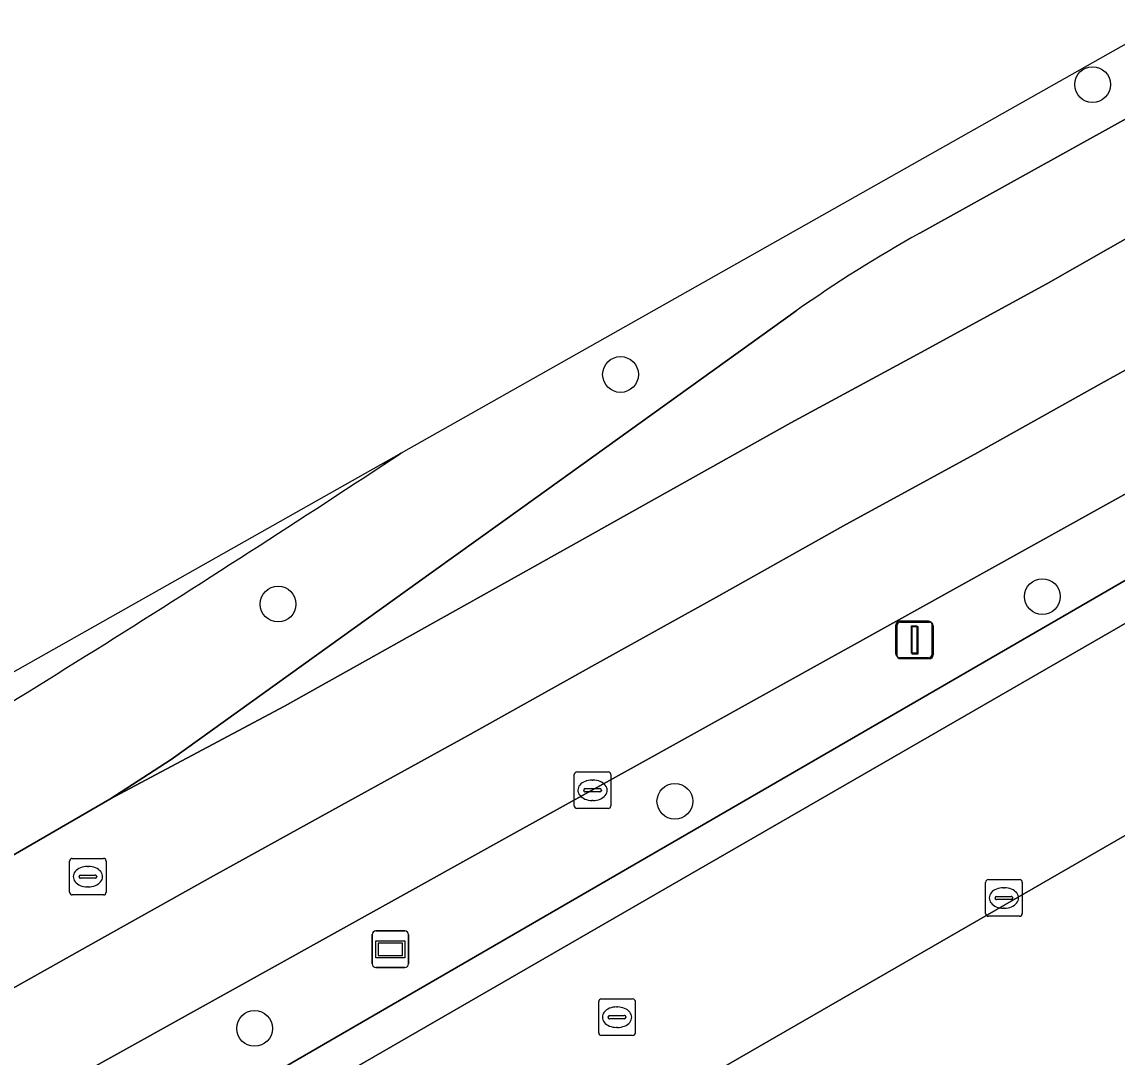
# Model space of a CAD drawing. Extents: x 159039 to 160102, y 381214 to 382524.
# Drawn here: x 159439.83 to 159469.78, y 382354.64 to 382382.96 of the extents above; entities that cross this region are included whole.
import ezdxf

# ---------------------------------------------------------------- set-up
doc = ezdxf.new("R2010")
doc.units = 0
for name, color, linetype in [('IMGEO_Berm_groen', 7, 'Continuous'), ('IMGEO_Boom', 7, 'Continuous'), ('IMGEO_Groenvoorziening', 7, 'Continuous'), ('IMGEO_Haag', 7, 'Continuous'), ('IMGEO_Kolk', 7, 'Continuous'), ('IMGEO_Lichtmast', 7, 'Continuous'), ('IMGEO_Parkeervlak_open', 7, 'Continuous'), ('IMGEO_Rijbaan_lokaal_open', 7, 'Continuous'), ('IMGEO_Rijbaan_regionaal_gesloten', 7, 'Continuous'), ('IMGEO_Rioolput', 7, 'Continuous'), ('IMGEO_Wegwijzer', 7, 'Continuous')]:
    doc.layers.add(name, color=color, linetype=linetype)

msp = doc.modelspace()

# ---------------------------------------------------------------- linework, layer by layer
at = {"layer": 'IMGEO_Berm_groen'}
for points in [[(159464.378, 382377.178), (159490.736, 382391.816), (159489.771, 382393.517), (159450.197, 382371.164)], [(159501.17, 382387.342), (159495.085, 382383.97), (159490.179, 382381.25), (159456.73, 382362.673), (159453.276, 382360.755), (159437.509, 382351.998), (159415.857, 382339.444), (159388.416, 382323.466), (159385.581, 382321.683)], [(159412.772, 382327.702), (159410.378, 382331.932), (159410.748, 382333.379), (159493.883, 382381.512), (159495.156, 382381.304), (159497.833, 382376.762), (159500.456, 382378.308)], [(159432.739, 382360.234), (159414.567, 382349.651), (159411.042, 382347.662), (159387.494, 382334.43), (159363.857, 382320.945), (159364.256, 382320.24), (159358.984, 382317.275), (159360.217, 382315.11), (159365.473, 382318.107), (159365.803, 382317.528), (159384.236, 382327.968), (159412.832, 382344.66), (159442.23, 382361.7), (159443.911, 382362.785), (159451.078, 382367.93), (159453.525, 382369.687), (159460.999, 382375.052)], [(159450.197, 382371.164), (159449.723, 382370.852)]]:
    msp.add_lwpolyline(points, dxfattribs=at)
for centre, radius, start, end in [((159483.122, 382343.639), 38.421, 119.1993, 125.1553), ((159220.488, 382718.631), 416.532, 300.63493, 303.3904)]:
    msp.add_arc(centre, radius, start, end, dxfattribs=at)
at = {"layer": 'IMGEO_Boom'}
for centre in [(159469.105, 382381.242), (159456.196, 382373.312), (159467.732, 382367.238), (159446.832, 382367.032), (159457.682, 382361.637), (159446.188, 382355.425)]:
    msp.add_circle(centre, 0.489, dxfattribs=at)
at = {"layer": 'IMGEO_Groenvoorziening'}
for points in [[(159495.156, 382381.304), (159493.883, 382381.512), (159410.748, 382333.379), (159410.378, 382331.932), (159412.772, 382327.702), (159413, 382327.831)], [(159411.689, 382332.859), (159455.074, 382357.89), (159458.092, 382359.631), (159493.96, 382380.325)]]:
    msp.add_lwpolyline(points, dxfattribs=at)
at = {"layer": 'IMGEO_Haag'}
for points in [[(159497.685, 382376.675), (159497.833, 382376.762), (159495.156, 382381.304), (159493.883, 382381.512), (159410.748, 382333.379), (159410.378, 382331.932), (159412.772, 382327.702), (159413, 382327.831)], [(159411.689, 382332.859), (159455.074, 382357.89), (159458.092, 382359.631), (159493.96, 382380.325)]]:
    msp.add_lwpolyline(points, dxfattribs=at)
at = {"layer": 'IMGEO_Kolk'}
for p, q in [((159454.93, 382361.514), (159454.93, 382362.366)), ((159455.005, 382362.44), (159455.857, 382362.44)), ((159455.931, 382362.366), (159455.931, 382361.514)), ((159455.189, 382361.934), (159455.189, 382361.946)), ((159455.232, 382361.983), (159455.63, 382361.983)), ((159455.418, 382362.22), (159455.443, 382362.22)), ((159455.673, 382361.946), (159455.673, 382361.934)), ((159455.627, 382361.897), (159455.229, 382361.897)), ((159455.441, 382361.66), (159455.416, 382361.66)), ((159455.857, 382361.44), (159455.005, 382361.44)), ((159466.18, 382358.568), (159466.18, 382359.42)), ((159466.255, 382359.494), (159467.107, 382359.494)), ((159466.668, 382359.274), (159466.693, 382359.274)), ((159467.181, 382359.42), (159467.181, 382358.568)), ((159466.439, 382358.988), (159466.439, 382359)), ((159466.877, 382358.951), (159466.479, 382358.951)), ((159466.482, 382359.037), (159466.88, 382359.037)), ((159466.923, 382359), (159466.923, 382358.988)), ((159466.691, 382358.714), (159466.666, 382358.714)), ((159467.107, 382358.494), (159466.255, 382358.494))]:
    msp.add_line(p, q, dxfattribs=at)
for points in [[(159454.93, 382361.514), (159454.93, 382362.366)], [(159455.005, 382362.44), (159455.857, 382362.44)], [(159455.931, 382362.366), (159455.931, 382361.514)], [(159455.857, 382361.44), (159455.005, 382361.44)], [(159466.18, 382358.568), (159466.18, 382359.42)], [(159466.255, 382359.494), (159467.107, 382359.494)], [(159467.181, 382359.42), (159467.181, 382358.568)], [(159467.107, 382358.494), (159466.255, 382358.494)]]:
    msp.add_lwpolyline(points, dxfattribs=at)
for centre, radius, start, end in [((159455.007, 382362.364), 0.0765, 91.552, 178.448), ((159455.007, 382362.364), 0.0765, 91.552, 178.448), ((159455.855, 382362.364), 0.0765, 1.552, 88.448), ((159455.855, 382362.364), 0.0765, 1.552, 88.448), ((159455.229, 382361.943), 0.0403, 85.8775, 175.7526), ((159455.226, 382361.933), 0.0366, 178.938, 274.7102), ((159455.63, 382361.94), 0.043, 264.8664, 352.4533), ((159455.634, 382361.945), 0.0386, 1.7309, 96.639), ((159455.007, 382361.516), 0.0765, 181.552, 268.448), ((159455.007, 382361.516), 0.0765, 181.552, 268.448), ((159455.855, 382361.516), 0.0765, 271.552, 358.448), ((159455.855, 382361.516), 0.0765, 271.552, 358.448), ((159466.257, 382359.418), 0.0765, 91.552, 178.448), ((159466.257, 382359.418), 0.0765, 91.552, 178.448), ((159467.105, 382359.418), 0.0765, 1.552, 88.448), ((159467.105, 382359.418), 0.0765, 1.552, 88.448), ((159466.479, 382358.997), 0.0403, 85.8775, 175.7526), ((159466.476, 382358.987), 0.0366, 178.938, 274.7102), ((159466.88, 382358.994), 0.043, 264.8664, 352.4533), ((159466.884, 382358.999), 0.0386, 1.7309, 96.639), ((159466.257, 382358.57), 0.0765, 181.552, 268.448), ((159466.257, 382358.57), 0.0765, 181.552, 268.448), ((159467.105, 382358.57), 0.0765, 271.552, 358.448), ((159467.105, 382358.57), 0.0765, 271.552, 358.448)]:
    msp.add_arc(centre, radius, start, end, dxfattribs=at)
for centre, major_axis, ratio, start_param, end_param in [((159455.417, 382361.94), (-0.387, 0.002), 0.722429, 4.712389, 7.853982), ((159455.442, 382361.94), (-0.39, 0.002), 0.717154, 1.570796, 4.712389), ((159466.667, 382358.994), (-0.387, 0.002), 0.722429, 4.712389, 7.853982), ((159466.692, 382358.994), (-0.39, 0.002), 0.717154, 1.570796, 4.712389)]:
    msp.add_ellipse(centre, major_axis=major_axis, ratio=ratio, start_param=start_param, end_param=end_param, dxfattribs=at)
at = {"layer": 'IMGEO_Lichtmast'}
for p, q in [((159463.729, 382365.665), (159463.729, 382366.465)), ((159463.729, 382366.465), (159463.729, 382365.665)), ((159463.754, 382365.64), (159463.754, 382366.44)), ((159463.754, 382366.44), (159463.754, 382365.64)), ((159463.829, 382366.565), (159464.619, 382366.565)), ((159464.619, 382366.565), (159463.829, 382366.565)), ((159463.854, 382366.54), (159464.644, 382366.54)), ((159464.644, 382366.54), (159463.854, 382366.54)), ((159464.719, 382366.465), (159464.719, 382365.665)), ((159464.719, 382365.665), (159464.719, 382366.465)), ((159464.744, 382366.44), (159464.744, 382365.64)), ((159464.744, 382365.64), (159464.744, 382366.44)), ((159464.619, 382365.565), (159463.829, 382365.565)), ((159463.829, 382365.565), (159464.619, 382365.565)), ((159464.644, 382365.54), (159463.854, 382365.54)), ((159463.854, 382365.54), (159464.644, 382365.54))]:
    msp.add_line(p, q, dxfattribs=at)
for points in [[(159464.149, 382366.44), (159464.299, 382366.44), (159464.299, 382365.69), (159464.149, 382365.69), (159464.149, 382366.44)], [(159464.174, 382366.415), (159464.324, 382366.415), (159464.324, 382365.665), (159464.174, 382365.665), (159464.174, 382366.415)]]:
    msp.add_lwpolyline(points, dxfattribs=at)
for centre, start, end in [((159463.829, 382366.465), 90, 180), ((159463.829, 382366.465), 90, 180), ((159463.854, 382366.44), 90, 180), ((159463.854, 382366.44), 90, 180), ((159464.619, 382366.465), 0, 90), ((159464.619, 382366.465), 360, 90), ((159464.644, 382366.44), 0, 90), ((159464.644, 382366.44), 360, 90), ((159463.829, 382365.665), 180, 270), ((159463.829, 382365.665), 180, 270), ((159463.854, 382365.64), 180, 270), ((159463.854, 382365.64), 180, 270), ((159464.619, 382365.665), 270, 0), ((159464.619, 382365.665), 270, 0), ((159464.644, 382365.64), 270, 0), ((159464.644, 382365.64), 270, 0)]:
    msp.add_arc(centre, 0.1, start, end, dxfattribs=at)
at = {"layer": 'IMGEO_Parkeervlak_open'}
for points in [[(159493.96, 382380.325), (159458.092, 382359.631), (159455.074, 382357.89), (159411.689, 382332.859)], [(159413, 382327.831), (159497.685, 382376.675)]]:
    msp.add_lwpolyline(points, dxfattribs=at)
at = {"layer": 'IMGEO_Rijbaan_lokaal_open'}
msp.add_lwpolyline([(159500.456, 382378.308), (159497.833, 382376.762), (159497.685, 382376.675), (159413, 382327.831), (159412.772, 382327.702), (159409.525, 382325.864), (159398.221, 382319.314)], dxfattribs=at)
at = {"layer": 'IMGEO_Rijbaan_regionaal_gesloten'}
for points in [[(159492.13, 382389.302), (159490.736, 382391.816), (159464.378, 382377.178)], [(159460.999, 382375.052), (159453.525, 382369.687), (159451.078, 382367.93), (159443.911, 382362.785), (159442.23, 382361.7), (159447.008, 382364.24), (159450.441, 382366.161), (159453.931, 382368.114), (159457.42, 382370.067), (159460.852, 382371.988), (159464.308, 382373.863), (159467.838, 382375.779), (159471.231, 382377.713), (159474.775, 382379.652), (159478.151, 382381.552), (159481.553, 382383.406), (159492.13, 382389.302)], [(159437.509, 382351.998), (159453.276, 382360.755), (159456.73, 382362.673), (159490.179, 382381.25), (159495.085, 382383.97), (159493.64, 382386.577), (159489.858, 382384.474), (159486.264, 382382.436), (159479.685, 382378.794), (159476.283, 382376.911), (159472.791, 382374.978), (159469.344, 382373.07), (159465.885, 382371.135), (159462.361, 382369.205), (159458.88, 382367.262), (159455.486, 382365.367), (159452.007, 382363.425), (159448.565, 382361.528), (159445.067, 382359.6), (159441.627, 382357.672), (159438.187, 382355.743)], [(159438.187, 382355.743), (159441.627, 382357.672), (159445.067, 382359.6), (159448.565, 382361.528), (159452.007, 382363.425), (159455.486, 382365.367), (159458.88, 382367.262), (159462.361, 382369.205), (159465.885, 382371.135), (159469.344, 382373.07), (159472.791, 382374.978), (159476.283, 382376.911), (159479.685, 382378.794), (159486.264, 382382.436), (159489.858, 382384.474)], [(159481.553, 382383.406), (159478.151, 382381.552), (159474.775, 382379.652), (159471.231, 382377.713), (159467.838, 382375.779), (159464.308, 382373.863), (159460.852, 382371.988), (159457.42, 382370.067), (159453.931, 382368.114), (159450.441, 382366.161), (159447.008, 382364.24), (159442.23, 382361.7), (159412.832, 382344.66)], [(159450.197, 382371.164), (159373.787, 382328.004), (159357.958, 382319.063), (159358.624, 382317.908), (159363.857, 382320.945), (159387.494, 382334.43), (159411.042, 382347.662), (159414.567, 382349.651), (159432.739, 382360.234)], [(159449.723, 382370.852), (159450.197, 382371.164)]]:
    msp.add_lwpolyline(points, dxfattribs=at)
for centre, radius, start, end in [((159483.122, 382343.639), 38.421, 119.1993, 125.1553), ((159220.488, 382718.631), 416.532, 300.63493, 303.3904)]:
    msp.add_arc(centre, radius, start, end, dxfattribs=at)
at = {"layer": 'IMGEO_Rioolput'}
for p, q in [((159441.13, 382359.149), (159441.13, 382360.001)), ((159441.205, 382360.075), (159442.057, 382360.075)), ((159441.618, 382359.855), (159441.643, 382359.855)), ((159442.131, 382360.001), (159442.131, 382359.149)), ((159441.389, 382359.569), (159441.389, 382359.581)), ((159441.432, 382359.618), (159441.83, 382359.618)), ((159441.873, 382359.581), (159441.873, 382359.569)), ((159441.827, 382359.532), (159441.429, 382359.532)), ((159441.641, 382359.295), (159441.616, 382359.295)), ((159442.057, 382359.075), (159441.205, 382359.075)), ((159455.6, 382355.306), (159455.6, 382356.158)), ((159455.675, 382356.232), (159456.527, 382356.232)), ((159456.088, 382356.012), (159456.113, 382356.012)), ((159456.601, 382356.158), (159456.601, 382355.306)), ((159455.859, 382355.726), (159455.859, 382355.738)), ((159456.297, 382355.689), (159455.899, 382355.689)), ((159455.902, 382355.775), (159456.3, 382355.775)), ((159456.343, 382355.738), (159456.343, 382355.726)), ((159456.111, 382355.452), (159456.086, 382355.452)), ((159456.527, 382355.232), (159455.675, 382355.232))]:
    msp.add_line(p, q, dxfattribs=at)
for points in [[(159441.13, 382359.149), (159441.13, 382360.001)], [(159441.205, 382360.075), (159442.057, 382360.075)], [(159442.131, 382360.001), (159442.131, 382359.149)], [(159442.057, 382359.075), (159441.205, 382359.075)], [(159455.6, 382355.306), (159455.6, 382356.158)], [(159455.675, 382356.232), (159456.527, 382356.232)], [(159456.601, 382356.158), (159456.601, 382355.306)], [(159456.527, 382355.232), (159455.675, 382355.232)]]:
    msp.add_lwpolyline(points, dxfattribs=at)
for centre, radius, start, end in [((159441.207, 382359.999), 0.0765, 91.552, 178.448), ((159441.207, 382359.999), 0.0765, 91.552, 178.448), ((159442.055, 382359.999), 0.0765, 1.552, 88.448), ((159442.055, 382359.999), 0.0765, 1.552, 88.448), ((159441.429, 382359.578), 0.0403, 85.8775, 175.7526), ((159441.426, 382359.568), 0.0366, 178.938, 274.7102), ((159441.83, 382359.575), 0.043, 264.8664, 352.4533), ((159441.834, 382359.58), 0.0386, 1.7309, 96.639), ((159441.207, 382359.151), 0.0765, 181.552, 268.448), ((159441.207, 382359.151), 0.0765, 181.552, 268.448), ((159442.055, 382359.151), 0.0765, 271.552, 358.448), ((159442.055, 382359.151), 0.0765, 271.552, 358.448), ((159455.677, 382356.156), 0.0765, 91.552, 178.448), ((159455.677, 382356.156), 0.0765, 91.552, 178.448), ((159456.525, 382356.156), 0.0765, 1.552, 88.448), ((159456.525, 382356.156), 0.0765, 1.552, 88.448), ((159455.899, 382355.735), 0.0403, 85.8775, 175.7526), ((159455.896, 382355.725), 0.0366, 178.938, 274.7102), ((159456.3, 382355.732), 0.043, 264.8664, 352.4533), ((159456.304, 382355.737), 0.0386, 1.7309, 96.639), ((159455.677, 382355.308), 0.0765, 181.552, 268.448), ((159455.677, 382355.308), 0.0765, 181.552, 268.448), ((159456.525, 382355.308), 0.0765, 271.552, 358.448), ((159456.525, 382355.308), 0.0765, 271.552, 358.448)]:
    msp.add_arc(centre, radius, start, end, dxfattribs=at)
for centre, major_axis, ratio, start_param, end_param in [((159441.617, 382359.575), (-0.387, 0.002), 0.722429, 4.712389, 7.853982), ((159441.642, 382359.575), (-0.39, 0.002), 0.717154, 1.570796, 4.712389), ((159456.087, 382355.732), (-0.387, 0.002), 0.722429, 4.712389, 7.853982), ((159456.112, 382355.732), (-0.39, 0.002), 0.717154, 1.570796, 4.712389)]:
    msp.add_ellipse(centre, major_axis=major_axis, ratio=ratio, start_param=start_param, end_param=end_param, dxfattribs=at)
at = {"layer": 'IMGEO_Wegwijzer'}
for p, q in [((159449.507, 382358.091), (159450.297, 382358.091)), ((159450.297, 382358.091), (159449.507, 382358.091)), ((159449.407, 382357.191), (159449.407, 382357.991)), ((159449.407, 382357.991), (159449.407, 382357.191)), ((159450.397, 382357.991), (159450.397, 382357.191)), ((159450.397, 382357.191), (159450.397, 382357.991)), ((159450.297, 382357.091), (159449.507, 382357.091)), ((159449.507, 382357.091), (159450.297, 382357.091))]:
    msp.add_line(p, q, dxfattribs=at)
for points in [[(159449.508, 382357.823), (159450.296, 382357.823), (159450.296, 382357.359), (159449.508, 382357.359), (159449.508, 382357.823)], [(159449.573, 382357.758), (159449.573, 382357.424), (159450.231, 382357.424), (159450.231, 382357.758), (159449.573, 382357.758)]]:
    msp.add_lwpolyline(points, dxfattribs=at)
for centre, start, end in [((159449.507, 382357.991), 90, 180), ((159449.507, 382357.991), 90, 180), ((159450.297, 382357.991), 0, 90), ((159450.297, 382357.991), 360, 90), ((159449.507, 382357.191), 180, 270), ((159449.507, 382357.191), 180, 270), ((159450.297, 382357.191), 270, 0), ((159450.297, 382357.191), 270, 0)]:
    msp.add_arc(centre, 0.1, start, end, dxfattribs=at)

doc.saveas('drawing.dxf')
